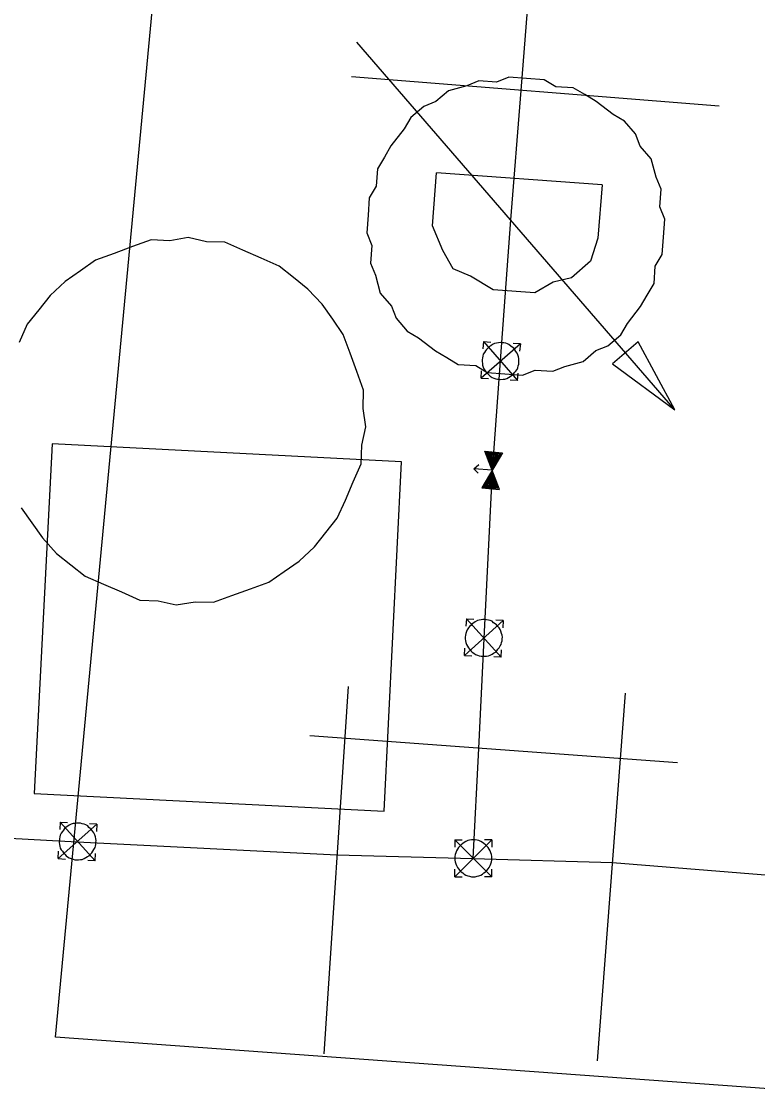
# Model space of a CAD drawing. Extents: x -746464 to -745690, y -1051581 to -1049993.
# Drawn here: x -746313.708 to -746311.706, y -1051022.49 to -1051019.562 of the extents above; entities that cross this region are included whole.
import ezdxf

# ---------------------------------------------------------------- set-up
doc = ezdxf.new("R2010")
doc.units = 0
for name, color, linetype in [('51_PVaK_vodovod_chranicky_objekty', 7, 'Continuous'), ('51_PVaK_vodovod_neoverena poloha_rad', 7, 'Continuous'), ('51_PVaK_vodovod_overena poloha_rad', 7, 'Continuous')]:
    doc.layers.add(name, color=color, linetype=linetype)

msp = doc.modelspace()

# ---------------------------------------------------------------- linework, layer by layer
at = {"layer": '51_PVaK_vodovod_chranicky_objekty'}
for p, q in [((-746311.931, -1051020.618), (-746312.796, -1051019.618)), ((-746311.81, -1051019.792), (-746312.81, -1051019.712)), ((-746312.129, -1051020.006), (-746312.579, -1051019.973)), ((-746312.451, -1051020.432), (-746312.453, -1051020.452)), ((-746312.451, -1051020.432), (-746312.359, -1051020.539)), ((-746312.451, -1051020.432), (-746312.431, -1051020.434)), ((-746312.031, -1051020.433), (-746312.1, -1051020.493)), ((-746311.931, -1051020.618), (-746312.031, -1051020.433)), ((-746312.351, -1051020.439), (-746312.458, -1051020.532)), ((-746312.351, -1051020.439), (-746312.371, -1051020.438)), ((-746312.351, -1051020.439), (-746312.353, -1051020.459)), ((-746312.1, -1051020.493), (-746311.931, -1051020.618)), ((-746312.458, -1051020.532), (-746312.457, -1051020.512)), ((-746312.359, -1051020.539), (-746312.357, -1051020.519)), ((-746312.458, -1051020.532), (-746312.438, -1051020.533)), ((-746312.359, -1051020.539), (-746312.379, -1051020.538)), ((-746312.4, -1051020.735), (-746312.456, -1051020.831)), ((-746312.408, -1051020.835), (-746312.448, -1051020.731)), ((-746312.448, -1051020.731), (-746312.4, -1051020.735)), ((-746312.444, -1051020.733), (-746312.404, -1051020.737)), ((-746312.428, -1051020.777), (-746312.444, -1051020.733)), ((-746312.408, -1051020.738), (-746312.441, -1051020.736)), ((-746312.441, -1051020.736), (-746312.427, -1051020.772)), ((-746312.412, -1051020.74), (-746312.438, -1051020.738)), ((-746312.438, -1051020.738), (-746312.427, -1051020.766)), ((-746312.416, -1051020.742), (-746312.434, -1051020.74)), ((-746312.434, -1051020.74), (-746312.426, -1051020.761)), ((-746312.419, -1051020.743), (-746312.431, -1051020.742)), ((-746312.431, -1051020.742), (-746312.426, -1051020.755)), ((-746312.404, -1051020.737), (-746312.428, -1051020.777)), ((-746312.427, -1051020.772), (-746312.408, -1051020.738)), ((-746312.427, -1051020.766), (-746312.412, -1051020.74)), ((-746312.423, -1051020.745), (-746312.427, -1051020.745)), ((-746312.427, -1051020.745), (-746312.426, -1051020.75)), ((-746312.426, -1051020.761), (-746312.416, -1051020.742)), ((-746312.426, -1051020.755), (-746312.419, -1051020.743)), ((-746312.426, -1051020.75), (-746312.423, -1051020.745)), ((-746312.428, -1051020.783), (-746312.478, -1051020.779)), ((-746312.429, -1051020.789), (-746312.452, -1051020.829)), ((-746312.449, -1051020.827), (-746312.429, -1051020.794)), ((-746312.445, -1051020.826), (-746312.43, -1051020.8)), ((-746312.441, -1051020.824), (-746312.43, -1051020.805)), ((-746312.437, -1051020.822), (-746312.43, -1051020.811)), ((-746312.43, -1051020.8), (-746312.419, -1051020.828)), ((-746312.43, -1051020.805), (-746312.423, -1051020.825)), ((-746312.43, -1051020.811), (-746312.425, -1051020.823)), ((-746312.412, -1051020.832), (-746312.429, -1051020.789)), ((-746312.429, -1051020.794), (-746312.415, -1051020.83)), ((-746312.456, -1051020.831), (-746312.408, -1051020.835)), ((-746312.452, -1051020.829), (-746312.412, -1051020.832)), ((-746312.415, -1051020.83), (-746312.449, -1051020.827)), ((-746312.419, -1051020.828), (-746312.445, -1051020.826)), ((-746312.423, -1051020.825), (-746312.441, -1051020.824)), ((-746312.425, -1051020.823), (-746312.437, -1051020.822)), ((-746312.433, -1051020.821), (-746312.431, -1051020.816)), ((-746312.429, -1051020.821), (-746312.433, -1051020.821)), ((-746312.431, -1051020.816), (-746312.429, -1051020.821)), ((-746312.503, -1051021.287), (-746312.398, -1051021.192)), ((-746312.498, -1051021.187), (-746312.499, -1051021.207)), ((-746312.403, -1051021.292), (-746312.498, -1051021.187)), ((-746312.498, -1051021.187), (-746312.478, -1051021.188)), ((-746312.398, -1051021.192), (-746312.418, -1051021.191)), ((-746312.398, -1051021.192), (-746312.399, -1051021.212)), ((-746312.503, -1051021.287), (-746312.502, -1051021.267)), ((-746312.403, -1051021.292), (-746312.402, -1051021.272)), ((-746312.503, -1051021.287), (-746312.483, -1051021.288)), ((-746312.403, -1051021.292), (-746312.423, -1051021.291)), ((-746312.885, -1051022.371), (-746312.819, -1051021.371)), ((-746312.141, -1051022.39), (-746312.065, -1051021.39)), ((-746311.924, -1051021.579), (-746312.924, -1051021.506)), ((-746313.608, -1051021.84), (-746313.503, -1051021.746)), ((-746313.603, -1051021.741), (-746313.604, -1051021.761)), ((-746313.603, -1051021.741), (-746313.508, -1051021.846)), ((-746313.603, -1051021.741), (-746313.583, -1051021.742)), ((-746313.503, -1051021.746), (-746313.523, -1051021.745)), ((-746313.503, -1051021.746), (-746313.504, -1051021.766)), ((-746312.529, -1051021.889), (-746312.429, -1051021.789)), ((-746312.529, -1051021.789), (-746312.429, -1051021.889)), ((-746312.529, -1051021.789), (-746312.529, -1051021.809)), ((-746312.529, -1051021.789), (-746312.509, -1051021.789)), ((-746312.429, -1051021.789), (-746312.449, -1051021.789)), ((-746312.429, -1051021.789), (-746312.429, -1051021.809)), ((-746313.608, -1051021.84), (-746313.607, -1051021.82)), ((-746313.608, -1051021.84), (-746313.588, -1051021.841)), ((-746313.508, -1051021.846), (-746313.507, -1051021.826)), ((-746313.508, -1051021.846), (-746313.528, -1051021.845)), ((-746312.529, -1051021.889), (-746312.529, -1051021.869)), ((-746312.429, -1051021.889), (-746312.429, -1051021.869)), ((-746312.529, -1051021.889), (-746312.509, -1051021.889)), ((-746312.429, -1051021.889), (-746312.449, -1051021.889))]:
    msp.add_line(p, q, dxfattribs=at)
for points in [[(-746311.35, -1051022.49), (-746313.616, -1051022.326), (-746313.31, -1051019.08), (-746313.24, -1051018.38), (-746311, -1051018.66)], [(-746313.674, -1051021.663), (-746312.722, -1051021.711), (-746312.674, -1051020.76), (-746313.625, -1051020.711)]]:
    msp.add_lwpolyline(points, close=True, dxfattribs=at)
for points in [[(-746312.393, -1051020.52), (-746312.345, -1051020.524), (-746312.311, -1051020.51), (-746312.263, -1051020.513), (-746312.23, -1051020.5), (-746312.18, -1051020.487), (-746312.146, -1051020.457), (-746312.113, -1051020.444), (-746312.078, -1051020.414), (-746312.06, -1051020.383), (-746312.024, -1051020.337), (-746312.006, -1051020.306), (-746311.987, -1051020.275), (-746311.984, -1051020.227), (-746311.965, -1051020.196), (-746311.962, -1051020.148), (-746311.958, -1051020.099), (-746311.972, -1051020.066), (-746311.968, -1051020.018), (-746311.982, -1051019.985), (-746311.995, -1051019.935), (-746312.025, -1051019.901), (-746312.038, -1051019.867), (-746312.068, -1051019.833), (-746312.099, -1051019.815), (-746312.145, -1051019.779), (-746312.176, -1051019.76), (-746312.207, -1051019.742), (-746312.255, -1051019.739), (-746312.286, -1051019.72), (-746312.334, -1051019.717), (-746312.382, -1051019.713), (-746312.416, -1051019.727), (-746312.464, -1051019.723), (-746312.497, -1051019.737), (-746312.547, -1051019.75), (-746312.581, -1051019.779), (-746312.614, -1051019.793), (-746312.649, -1051019.823), (-746312.667, -1051019.854), (-746312.703, -1051019.9), (-746312.721, -1051019.931), (-746312.74, -1051019.962), (-746312.743, -1051020.01), (-746312.762, -1051020.041), (-746312.765, -1051020.089), (-746312.769, -1051020.137), (-746312.755, -1051020.171), (-746312.759, -1051020.219), (-746312.745, -1051020.252), (-746312.732, -1051020.301), (-746312.702, -1051020.336), (-746312.689, -1051020.369), (-746312.659, -1051020.404), (-746312.628, -1051020.422), (-746312.582, -1051020.458), (-746312.551, -1051020.476), (-746312.52, -1051020.495), (-746312.472, -1051020.498), (-746312.441, -1051020.517), (-746312.393, -1051020.52)], [(-746312.129, -1051020.006), (-746312.14, -1051020.151), (-746312.16, -1051020.214), (-746312.212, -1051020.259), (-746312.262, -1051020.271), (-746312.312, -1051020.3), (-746312.425, -1051020.292), (-746312.487, -1051020.255), (-746312.534, -1051020.235), (-746312.562, -1051020.185), (-746312.59, -1051020.118), (-746312.579, -1051019.973)], [(-746313.287, -1051021.149), (-746313.236, -1051021.141), (-746313.186, -1051021.142), (-746313.136, -1051021.124), (-746313.085, -1051021.106), (-746313.035, -1051021.087), (-746312.994, -1051021.058), (-746312.953, -1051021.03), (-746312.911, -1051020.991), (-746312.88, -1051020.952), (-746312.849, -1051020.913), (-746312.827, -1051020.864), (-746312.806, -1051020.814), (-746312.784, -1051020.765), (-746312.782, -1051020.715), (-746312.771, -1051020.665), (-746312.779, -1051020.615), (-746312.778, -1051020.565), (-746312.796, -1051020.514), (-746312.814, -1051020.464), (-746312.833, -1051020.413), (-746312.861, -1051020.372), (-746312.89, -1051020.331), (-746312.929, -1051020.29), (-746312.968, -1051020.258), (-746313.007, -1051020.227), (-746313.056, -1051020.206), (-746313.106, -1051020.184), (-746313.155, -1051020.162), (-746313.205, -1051020.161), (-746313.255, -1051020.149), (-746313.305, -1051020.158), (-746313.355, -1051020.156), (-746313.406, -1051020.174), (-746313.456, -1051020.193), (-746313.507, -1051020.211), (-746313.548, -1051020.24), (-746313.589, -1051020.269), (-746313.63, -1051020.307), (-746313.661, -1051020.346), (-746313.693, -1051020.385), (-746313.714, -1051020.435)], [(-746312.409, -1051020.535), (-746312.404, -1051020.536), (-746312.398, -1051020.535), (-746312.393, -1051020.535), (-746312.388, -1051020.533), (-746312.383, -1051020.53), (-746312.379, -1051020.528), (-746312.375, -1051020.525), (-746312.37, -1051020.521), (-746312.367, -1051020.517), (-746312.364, -1051020.514), (-746312.36, -1051020.509), (-746312.358, -1051020.504), (-746312.357, -1051020.499), (-746312.355, -1051020.494), (-746312.355, -1051020.489), (-746312.355, -1051020.484), (-746312.355, -1051020.479), (-746312.356, -1051020.474), (-746312.358, -1051020.469), (-746312.36, -1051020.464), (-746312.363, -1051020.46), (-746312.366, -1051020.455), (-746312.369, -1051020.451), (-746312.373, -1051020.448), (-746312.377, -1051020.445), (-746312.382, -1051020.441), (-746312.386, -1051020.439), (-746312.391, -1051020.437), (-746312.396, -1051020.436), (-746312.401, -1051020.436), (-746312.406, -1051020.435), (-746312.411, -1051020.436), (-746312.416, -1051020.437), (-746312.421, -1051020.438), (-746312.427, -1051020.441), (-746312.431, -1051020.444), (-746312.435, -1051020.446), (-746312.439, -1051020.45), (-746312.443, -1051020.454), (-746312.446, -1051020.458), (-746312.449, -1051020.462), (-746312.452, -1051020.467), (-746312.453, -1051020.472), (-746312.454, -1051020.477), (-746312.455, -1051020.482), (-746312.455, -1051020.487), (-746312.454, -1051020.492), (-746312.454, -1051020.497), (-746312.452, -1051020.502), (-746312.45, -1051020.507), (-746312.447, -1051020.512), (-746312.444, -1051020.516), (-746312.44, -1051020.52), (-746312.437, -1051020.523), (-746312.433, -1051020.527), (-746312.428, -1051020.53), (-746312.423, -1051020.532), (-746312.418, -1051020.534), (-746312.413, -1051020.535), (-746312.409, -1051020.535)], [(-746312.466, -1051020.791), (-746312.478, -1051020.779), (-746312.464, -1051020.767)], [(-746313.709, -1051020.885), (-746313.68, -1051020.926), (-746313.651, -1051020.967), (-746313.613, -1051021.009), (-746313.574, -1051021.04), (-746313.535, -1051021.071), (-746313.485, -1051021.093), (-746313.436, -1051021.114), (-746313.386, -1051021.136), (-746313.336, -1051021.138), (-746313.287, -1051021.149)], [(-746312.448, -1051021.189), (-746312.453, -1051021.189), (-746312.458, -1051021.19), (-746312.463, -1051021.191), (-746312.468, -1051021.192), (-746312.474, -1051021.195), (-746312.478, -1051021.198), (-746312.482, -1051021.201), (-746312.486, -1051021.205), (-746312.489, -1051021.208), (-746312.492, -1051021.212), (-746312.496, -1051021.217), (-746312.498, -1051021.222), (-746312.499, -1051021.227), (-746312.5, -1051021.232), (-746312.501, -1051021.237), (-746312.501, -1051021.242), (-746312.5, -1051021.247), (-746312.499, -1051021.252), (-746312.498, -1051021.257), (-746312.495, -1051021.262), (-746312.492, -1051021.266), (-746312.489, -1051021.27), (-746312.485, -1051021.275), (-746312.482, -1051021.278), (-746312.478, -1051021.281), (-746312.473, -1051021.284), (-746312.468, -1051021.286), (-746312.463, -1051021.288), (-746312.458, -1051021.289), (-746312.453, -1051021.289), (-746312.448, -1051021.289), (-746312.443, -1051021.289), (-746312.438, -1051021.288), (-746312.433, -1051021.286), (-746312.428, -1051021.283), (-746312.424, -1051021.281), (-746312.419, -1051021.278), (-746312.415, -1051021.274), (-746312.412, -1051021.27), (-746312.409, -1051021.266), (-746312.406, -1051021.261), (-746312.403, -1051021.257), (-746312.402, -1051021.252), (-746312.401, -1051021.247), (-746312.401, -1051021.242), (-746312.4, -1051021.237), (-746312.401, -1051021.232), (-746312.402, -1051021.227), (-746312.404, -1051021.221), (-746312.406, -1051021.216), (-746312.409, -1051021.212), (-746312.412, -1051021.208), (-746312.416, -1051021.204), (-746312.42, -1051021.201), (-746312.424, -1051021.198), (-746312.428, -1051021.194), (-746312.433, -1051021.192), (-746312.438, -1051021.191), (-746312.443, -1051021.19), (-746312.448, -1051021.189)], [(-746313.506, -1051021.796), (-746313.505, -1051021.791), (-746313.506, -1051021.786), (-746313.507, -1051021.781), (-746313.509, -1051021.775), (-746313.511, -1051021.77), (-746313.514, -1051021.766), (-746313.517, -1051021.762), (-746313.521, -1051021.758), (-746313.525, -1051021.755), (-746313.528, -1051021.751), (-746313.533, -1051021.748), (-746313.538, -1051021.746), (-746313.543, -1051021.745), (-746313.548, -1051021.743), (-746313.553, -1051021.743), (-746313.558, -1051021.743), (-746313.563, -1051021.744), (-746313.568, -1051021.744), (-746313.573, -1051021.746), (-746313.578, -1051021.749), (-746313.582, -1051021.752), (-746313.587, -1051021.754), (-746313.591, -1051021.758), (-746313.594, -1051021.762), (-746313.597, -1051021.766), (-746313.6, -1051021.771), (-746313.603, -1051021.776), (-746313.604, -1051021.781), (-746313.605, -1051021.786), (-746313.605, -1051021.791), (-746313.606, -1051021.796), (-746313.605, -1051021.801), (-746313.604, -1051021.806), (-746313.603, -1051021.811), (-746313.6, -1051021.816), (-746313.597, -1051021.82), (-746313.594, -1051021.824), (-746313.59, -1051021.828), (-746313.587, -1051021.832), (-746313.583, -1051021.835), (-746313.578, -1051021.838), (-746313.573, -1051021.84), (-746313.568, -1051021.841), (-746313.563, -1051021.843), (-746313.558, -1051021.843), (-746313.553, -1051021.843), (-746313.548, -1051021.842), (-746313.543, -1051021.842), (-746313.538, -1051021.84), (-746313.533, -1051021.837), (-746313.529, -1051021.834), (-746313.524, -1051021.832), (-746313.52, -1051021.828), (-746313.517, -1051021.824), (-746313.514, -1051021.82), (-746313.511, -1051021.815), (-746313.508, -1051021.81), (-746313.507, -1051021.806), (-746313.506, -1051021.801), (-746313.506, -1051021.796)], [(-746312.429, -1051021.839), (-746312.429, -1051021.834), (-746312.43, -1051021.829), (-746312.431, -1051021.824), (-746312.433, -1051021.819), (-746312.436, -1051021.814), (-746312.439, -1051021.81), (-746312.442, -1051021.806), (-746312.446, -1051021.802), (-746312.45, -1051021.799), (-746312.454, -1051021.796), (-746312.459, -1051021.793), (-746312.464, -1051021.791), (-746312.469, -1051021.79), (-746312.474, -1051021.789), (-746312.479, -1051021.789), (-746312.484, -1051021.789), (-746312.489, -1051021.79), (-746312.494, -1051021.791), (-746312.499, -1051021.793), (-746312.504, -1051021.796), (-746312.508, -1051021.799), (-746312.512, -1051021.802), (-746312.516, -1051021.806), (-746312.519, -1051021.81), (-746312.522, -1051021.814), (-746312.525, -1051021.819), (-746312.527, -1051021.824), (-746312.528, -1051021.829), (-746312.529, -1051021.834), (-746312.529, -1051021.839), (-746312.529, -1051021.844), (-746312.528, -1051021.849), (-746312.527, -1051021.854), (-746312.525, -1051021.859), (-746312.522, -1051021.864), (-746312.519, -1051021.868), (-746312.516, -1051021.872), (-746312.512, -1051021.876), (-746312.508, -1051021.879), (-746312.504, -1051021.882), (-746312.499, -1051021.885), (-746312.494, -1051021.887), (-746312.489, -1051021.888), (-746312.484, -1051021.889), (-746312.479, -1051021.889), (-746312.474, -1051021.889), (-746312.469, -1051021.888), (-746312.464, -1051021.887), (-746312.459, -1051021.885), (-746312.454, -1051021.882), (-746312.45, -1051021.879), (-746312.446, -1051021.876), (-746312.442, -1051021.872), (-746312.439, -1051021.868), (-746312.436, -1051021.864), (-746312.433, -1051021.859), (-746312.431, -1051021.854), (-746312.43, -1051021.849), (-746312.429, -1051021.844), (-746312.429, -1051021.839)]]:
    msp.add_lwpolyline(points, dxfattribs=at)
at = {"layer": '51_PVaK_vodovod_neoverena poloha_rad'}
for p, q in [((-746312.326, -1051019.45), (-746312.35, -1051019.749)), ((-746312.35, -1051019.749), (-746312.378, -1051020.101)), ((-746312.378, -1051020.101), (-746312.406, -1051020.485)), ((-746312.406, -1051020.485), (-746312.428, -1051020.784)), ((-746312.428, -1051020.784), (-746312.45, -1051021.241)), ((-746312.45, -1051021.241), (-746312.465, -1051021.54))]:
    msp.add_line(p, q, dxfattribs=at)
at = {"layer": '51_PVaK_vodovod_overena poloha_rad'}
for p, q in [((-746312.465, -1051021.54), (-746312.48, -1051021.84)), ((-746313.999, -1051021.77), (-746313.557, -1051021.794)), ((-746313.557, -1051021.794), (-746312.85, -1051021.83)), ((-746312.85, -1051021.83), (-746312.48, -1051021.84)), ((-746312.48, -1051021.84), (-746312.1, -1051021.85)), ((-746312.1, -1051021.85), (-746311.297, -1051021.916))]:
    msp.add_line(p, q, dxfattribs=at)

doc.saveas('drawing.dxf')
